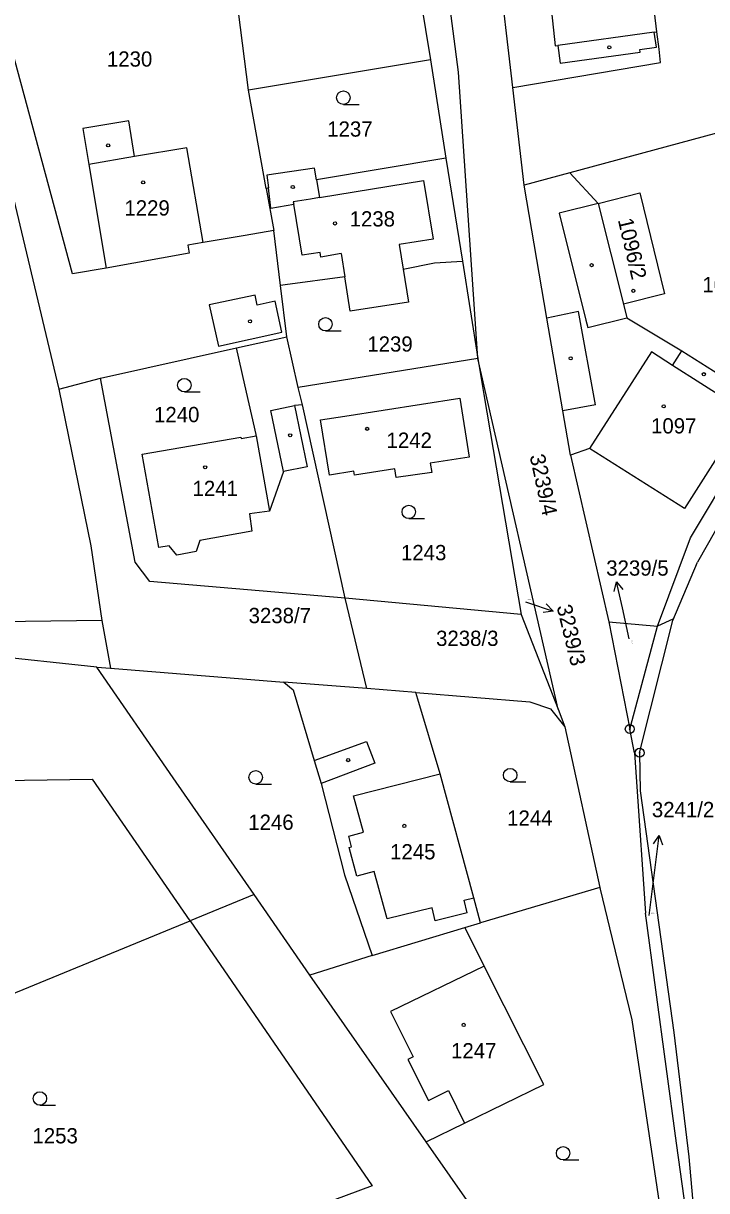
# Model space of a CAD drawing. Extents: x -736345 to -729997, y -1130177 to -1122501.
# Drawn here: x -734020.1 to -733944, y -1126840.2 to -1126710.1 of the extents above; entities that cross this region are included whole.
import ezdxf

# ---------------------------------------------------------------- set-up
doc = ezdxf.new("R2010")
doc.units = 0
for name, color, linetype in [('Vrstva 1', 7, 'Continuous'), ('Vrstva 16', 7, 'Continuous'), ('Vrstva 18', 7, 'Continuous'), ('Vrstva 19', 7, 'Continuous'), ('Vrstva 25', 7, 'Continuous'), ('Vrstva 4', 7, 'Continuous')]:
    doc.layers.add(name, color=color, linetype=linetype)

msp = doc.modelspace()

# ---------------------------------------------------------------- linework, layer by layer
at = {"layer": 'Vrstva 1'}
for points in [[(-733982.36, -1126667.98), (-733974.76, -1126714.2)], [(-733971.62, -1126715.56), (-733975.22, -1126687.82)], [(-733965.59, -1126717.28), (-733968.93, -1126688.58)], [(-733995.03, -1126717.59), (-733997.66, -1126696.9)], [(-734014.64, -1126738.05), (-734024.83, -1126700.48)], [(-733949.51, -1126711.07), (-733950.85, -1126699.8)], [(-733949.28, -1126713.02), (-733949.51, -1126711.07)], [(-733949.11, -1126714.51), (-733949.28, -1126713.02)], [(-733974.76, -1126714.2), (-733995.03, -1126717.59)], [(-733974.76, -1126714.2), (-733973.04, -1126725.14)], [(-733965.59, -1126717.28), (-733949.11, -1126714.51)], [(-733969.47, -1126747.46), (-733971.62, -1126715.56)], [(-733993.07, -1126728.52), (-733995.03, -1126717.59)], [(-733964.31, -1126728.18), (-733965.59, -1126717.28)], [(-733933.53, -1126719.86), (-733959.24, -1126726.81)], [(-734008.38, -1126721), (-734013.51, -1126721.84)], [(-734007.73, -1126724.99), (-734008.38, -1126721)], [(-734013.51, -1126721.84), (-734012.84, -1126725.86)], [(-734001.89, -1126724), (-734007.73, -1126724.99)], [(-734000.1, -1126734.55), (-734001.89, -1126724)], [(-733973.04, -1126725.14), (-733987.45, -1126727.57)], [(-733973.04, -1126725.14), (-733971.2, -1126736.63)], [(-734012.84, -1126725.86), (-734010.9, -1126737.43)], [(-733987.66, -1126726.26), (-733992.99, -1126727.06)], [(-733987.45, -1126727.57), (-733987.66, -1126726.26)], [(-733959.24, -1126726.81), (-733964.31, -1126728.18)], [(-733959.24, -1126726.81), (-733956.07, -1126730.2)], [(-733992.99, -1126727.06), (-733992.81, -1126728.48)], [(-733961.77, -1126743), (-733964.31, -1126728.18)], [(-733992.81, -1126728.48), (-733993.07, -1126728.52)], [(-733993.07, -1126728.52), (-733992.22, -1126733.22)], [(-733956.07, -1126730.2), (-733951.42, -1126729.03)], [(-733951.42, -1126729.03), (-733948.66, -1126740.28)], [(-734021.22, -1126729.66), (-734016.17, -1126750.88)], [(-733956.07, -1126730.2), (-733953.25, -1126741.43)], [(-733992.22, -1126733.22), (-733995.39, -1126733.76)], [(-733991.47, -1126739.36), (-733992.22, -1126733.22)], [(-733995.39, -1126733.76), (-734000.1, -1126734.55)], [(-733977.8, -1126737.52), (-733974.32, -1126736.82)], [(-733974.32, -1126736.82), (-733971.2, -1126736.63)], [(-733971.2, -1126736.63), (-733969.47, -1126747.46)], [(-734010.9, -1126737.43), (-734014.64, -1126738.05)], [(-733984.29, -1126738.39), (-733990.93, -1126739.28)], [(-733983.7, -1126742.19), (-733984.29, -1126738.39)], [(-733977.8, -1126737.52), (-733977.22, -1126741.21)], [(-733990.93, -1126739.28), (-733991.47, -1126739.36)], [(-733990.77, -1126745.05), (-733991.47, -1126739.36)], [(-733977.22, -1126741.21), (-733983.7, -1126742.19)], [(-733948.66, -1126740.28), (-733953.25, -1126741.43)], [(-733953.25, -1126741.43), (-733952.87, -1126742.93)], [(-733960.01, -1126753.31), (-733961.77, -1126743)], [(-733952.87, -1126742.93), (-733946.73, -1126746.61)], [(-733996.38, -1126746.3), (-733990.77, -1126745.05)], [(-733989.48, -1126750.69), (-733990.77, -1126745.05)], [(-734011.54, -1126749.68), (-733996.38, -1126746.3)], [(-733995.45, -1126750.41), (-733996.38, -1126746.3)], [(-733969.47, -1126747.46), (-733989.48, -1126750.69)], [(-733969.47, -1126747.46), (-733968.8, -1126751.48)], [(-733960.52, -1126786.56), (-733969.47, -1126747.46)], [(-733946.73, -1126746.61), (-733940.4, -1126750.63)], [(-734016.17, -1126750.88), (-734011.54, -1126749.68)], [(-734007.66, -1126770.17), (-734011.54, -1126749.68)], [(-734016.17, -1126750.88), (-734012.6, -1126768.33)], [(-733994.19, -1126755.96), (-733995.45, -1126750.41)], [(-733989.03, -1126752.64), (-733989.48, -1126750.69)], [(-733968.8, -1126751.48), (-733964.63, -1126776.01)], [(-733989.03, -1126752.64), (-733989.91, -1126752.71)], [(-733989.91, -1126752.71), (-733988.49, -1126759.55)], [(-733984.26, -1126774.18), (-733989.03, -1126752.64)], [(-733984.29, -1126753.9), (-733971.49, -1126751.9)], [(-733971.49, -1126751.9), (-733970.45, -1126758.46)], [(-733987.01, -1126754.32), (-733984.29, -1126753.9)], [(-733959.16, -1126758.23), (-733960.01, -1126753.31)], [(-733939.6, -1126753.44), (-733946.43, -1126764.17)], [(-733986.01, -1126760.49), (-733987.01, -1126754.32)], [(-734006.89, -1126758.15), (-733995.88, -1126756.25)], [(-733995.88, -1126756.25), (-733995.86, -1126756.4)], [(-733995.86, -1126756.4), (-733994.17, -1126756.11)], [(-733994.17, -1126756.11), (-733994.19, -1126755.96)], [(-733936.81, -1126755.81), (-733945, -1126770.18)], [(-733957.05, -1126757.51), (-733959.16, -1126758.23)], [(-733946.43, -1126764.17), (-733957.05, -1126757.51)], [(-734005.02, -1126768.54), (-734006.89, -1126758.15)], [(-733970.45, -1126758.46), (-733974.78, -1126759.15)], [(-733974.78, -1126759.15), (-733974.62, -1126760.16)], [(-733959.16, -1126758.23), (-733954.86, -1126776.8)], [(-733945.79, -1126767.46), (-733940.62, -1126758.83)], [(-733991.13, -1126760.06), (-733992.7, -1126764.47)], [(-733988.49, -1126759.55), (-733991.13, -1126760.06)], [(-733983.31, -1126760.04), (-733986.01, -1126760.49)], [(-733983.21, -1126760.49), (-733983.31, -1126760.04)], [(-733978.74, -1126759.78), (-733983.21, -1126760.49)], [(-733978.58, -1126760.75), (-733978.74, -1126759.78)], [(-733974.62, -1126760.16), (-733978.58, -1126760.75)], [(-733992.7, -1126764.47), (-733994.93, -1126764.8)], [(-733994.93, -1126764.8), (-733994.65, -1126766.71)], [(-733994.65, -1126766.71), (-734000.47, -1126767.74)], [(-734012.6, -1126768.33), (-734011.39, -1126776.67)], [(-734003.87, -1126768.33), (-734005.02, -1126768.54)], [(-734003.02, -1126769.39), (-734003.87, -1126768.33)], [(-734000.47, -1126767.74), (-734000.85, -1126768.99)], [(-733949.45, -1126777.28), (-733945.79, -1126767.46)], [(-734000.85, -1126768.99), (-734003.02, -1126769.39)], [(-734006.03, -1126772.33), (-734007.66, -1126770.17)], [(-733947.76, -1126776.66), (-733945, -1126770.18)], [(-733984.26, -1126774.18), (-734006.03, -1126772.33)], [(-733964.63, -1126776.01), (-733984.26, -1126774.18)], [(-733981.84, -1126784.26), (-733984.26, -1126774.18)], [(-733964.63, -1126776.01), (-733960.52, -1126786.56)], [(-734011.39, -1126776.67), (-734039.75, -1126777.02)], [(-734011.39, -1126776.67), (-734010.41, -1126781.97)], [(-733954.86, -1126776.8), (-733949.45, -1126777.28)], [(-733954.86, -1126776.8), (-733952.54, -1126788.76)], [(-733952.54, -1126788.76), (-733949.45, -1126777.28)], [(-733951.45, -1126791.4), (-733947.76, -1126776.66)], [(-733947.76, -1126776.51), (-733949.45, -1126777.28)], [(-733947.76, -1126776.66), (-733947.76, -1126776.51)], [(-734011.94, -1126781.85), (-734024.48, -1126780.54)], [(-734003.41, -1126794.19), (-734011.94, -1126781.85)], [(-734011.94, -1126781.85), (-734010.41, -1126781.97)], [(-734010.41, -1126781.97), (-733991.08, -1126783.52)], [(-733991.08, -1126783.52), (-733990.04, -1126784.38)], [(-733981.84, -1126784.26), (-733991.08, -1126783.52)], [(-733990.04, -1126784.38), (-733987.73, -1126792.28)], [(-733976.38, -1126784.7), (-733981.84, -1126784.26)], [(-733976.15, -1126785.43), (-733976.38, -1126784.7)], [(-733976.38, -1126784.7), (-733963.68, -1126785.72)], [(-733973.66, -1126793.74), (-733976.15, -1126785.43)], [(-733963.68, -1126785.72), (-733961.38, -1126786.5)], [(-733961.38, -1126786.5), (-733959.77, -1126788.5)], [(-733960.52, -1126786.56), (-733959.77, -1126788.5)], [(-733959.77, -1126788.5), (-733955.89, -1126806.42)], [(-733952.03, -1126791.4), (-733952.54, -1126788.76)], [(-733952.03, -1126791.4), (-733951.8, -1126794.64)], [(-733951.45, -1126791.4), (-733951.38, -1126795.64)], [(-733987.73, -1126792.28), (-733986.94, -1126794.83)], [(-734057.87, -1126795.02), (-734012.41, -1126794.33)], [(-734001.55, -1126810.13), (-734012.41, -1126794.33)], [(-733994.4, -1126807.2), (-734003.41, -1126794.19)], [(-733969.94, -1126807.56), (-733973.66, -1126793.74)], [(-733986.94, -1126794.83), (-733984.35, -1126805.02)], [(-733951.8, -1126794.64), (-733950.78, -1126809.26)], [(-733951.38, -1126795.64), (-733947.65, -1126822.58)], [(-733984.35, -1126805.02), (-733981.71, -1126812.69)], [(-733994.4, -1126807.2), (-734001.55, -1126810.13)], [(-733988.21, -1126816.19), (-733994.4, -1126807.2)], [(-733969.19, -1126810.35), (-733969.94, -1126807.56)], [(-733955.89, -1126806.42), (-733969.19, -1126810.35)], [(-733955.89, -1126806.42), (-733955.85, -1126806.59)], [(-733955.85, -1126806.59), (-733954.8, -1126810.91)], [(-734042.94, -1126827.12), (-734001.55, -1126810.13)], [(-734001.55, -1126810.13), (-733981.26, -1126839.64)], [(-733947.34, -1126834.89), (-733950.78, -1126809.26)], [(-733981.26, -1126813.99), (-733970.94, -1126810.87)], [(-733970.94, -1126810.87), (-733969.19, -1126810.35)], [(-733970.68, -1126811.37), (-733970.94, -1126810.87)], [(-733968.77, -1126815.17), (-733970.68, -1126811.37)], [(-733954.8, -1126810.91), (-733952.31, -1126821.15)], [(-733981.71, -1126812.69), (-733981.26, -1126813.99)], [(-733981.26, -1126813.99), (-733988.21, -1126816.19)], [(-733962.12, -1126828.37), (-733968.77, -1126815.17)], [(-733975.24, -1126834.74), (-733988.21, -1126816.19)], [(-733952.31, -1126821.15), (-733947.1, -1126855.94)], [(-733947.65, -1126822.58), (-733945.98, -1126836.41)], [(-733970.97, -1126832.67), (-733962.12, -1126828.37)], [(-733975.24, -1126834.74), (-733970.97, -1126832.67)], [(-733967.46, -1126845.87), (-733975.24, -1126834.74)], [(-733944.32, -1126856.48), (-733947.34, -1126834.89)], [(-733945.98, -1126836.41), (-733944.21, -1126856.25)], [(-733981.26, -1126839.64), (-734004.15, -1126848.16)]]:
    msp.add_lwpolyline(points, dxfattribs=at)
at = {"layer": 'Vrstva 16'}
for points in [[(-733964.18, -1126774.57), (-733963.93, -1126774.65)], [(-733952.6, -1126778.7), (-733953.36, -1126775.27)], [(-733950.37, -1126809.52), (-733949.64, -1126803.58)]]:
    msp.add_lwpolyline(points, dxfattribs=at)
at = {"layer": 'Vrstva 25'}
for points in [[(-733984.46, -1126719.17), (-733982.71, -1126719.17)], [(-733986.46, -1126744.41), (-733984.71, -1126744.41)], [(-734002.18, -1126751.2), (-734000.43, -1126751.2)], [(-733977.17, -1126765.32), (-733975.42, -1126765.32)], [(-733954.277, -1126773.425), (-733954.004, -1126772.34), (-733953.302, -1126773.21)], [(-733953.36, -1126775.27), (-733954.004, -1126772.34)], [(-733963.93, -1126774.65), (-733961.091, -1126775.616)], [(-733961.876, -1126774.821), (-733961.091, -1126775.616), (-733962.198, -1126775.767)], [(-733994.23, -1126794.89), (-733992.48, -1126794.89)], [(-733965.87, -1126794.64), (-733964.12, -1126794.64)], [(-733949.892, -1126801.534), (-733949.275, -1126800.603), (-733948.9, -1126801.656)], [(-733949.64, -1126803.58), (-733949.275, -1126800.603)], [(-734018.28, -1126830.67), (-734016.53, -1126830.67)], [(-733959.97, -1126836.77), (-733958.22, -1126836.77)]]:
    msp.add_lwpolyline(points, dxfattribs=at)
for centre, radius in [((-733954.83, -1126712.82), 0.175), ((-733984.46, -1126718.42), 0.75), ((-734010.67, -1126723.73), 0.175), ((-734006.77, -1126727.85), 0.175), ((-733990.1, -1126728.37), 0.175), ((-733985.39, -1126732.43), 0.175), ((-733956.8, -1126737.08), 0.175), ((-733952.15, -1126739.94), 0.175), ((-733994.86, -1126743.33), 0.175), ((-733986.46, -1126743.66), 0.75), ((-733959.12, -1126747.45), 0.175), ((-734002.18, -1126750.45), 0.75), ((-733944.29, -1126749.23), 0.175), ((-733948.76, -1126752.81), 0.175), ((-733981.81, -1126755.31), 0.175), ((-733990.39, -1126756.03), 0.175), ((-733999.86, -1126759.6), 0.175), ((-733977.17, -1126764.57), 0.75), ((-733952.54, -1126788.76), 0.5), ((-733952.54, -1126788.76), 0.032), ((-733951.45, -1126791.4), 0.5), ((-733951.45, -1126791.4), 0.032), ((-733983.92, -1126792.22), 0.175), ((-733965.87, -1126793.89), 0.75), ((-733994.23, -1126794.14), 0.75), ((-733977.67, -1126799.55), 0.175), ((-733971.05, -1126821.72), 0.175), ((-734018.28, -1126829.92), 0.75), ((-733959.97, -1126836.02), 0.75)]:
    msp.add_circle(centre, radius, dxfattribs=at)
at = {"layer": 'Vrstva 4'}
for points in [[(-733962.07, -1126701.12), (-733960.84, -1126712.63)], [(-733949.81, -1126711.11), (-733960.57, -1126712.59)], [(-733949.81, -1126711.11), (-733949.51, -1126711.07)], [(-733949.58, -1126712.79), (-733949.81, -1126711.11)], [(-733960.84, -1126712.63), (-733960.57, -1126712.59)], [(-733960.57, -1126712.59), (-733960.3, -1126714.58)], [(-733960.3, -1126714.58), (-733951.37, -1126713.35)], [(-733951.42, -1126713.05), (-733949.58, -1126712.79)], [(-733951.37, -1126713.35), (-733951.42, -1126713.05)], [(-734007.73, -1126724.99), (-734012.84, -1126725.86)], [(-733987.45, -1126727.57), (-733987.13, -1126729.54)], [(-733987.13, -1126729.54), (-733975.53, -1126727.65)], [(-733975.53, -1126727.65), (-733974.46, -1126734.17)], [(-733992.53, -1126730.72), (-733992.81, -1126728.48)], [(-733992.53, -1126730.72), (-733989.99, -1126730.3)], [(-733988.13, -1126729.71), (-733990.04, -1126730.02)], [(-733990.04, -1126730.02), (-733989.99, -1126730.3)], [(-733989.07, -1126735.96), (-733989.99, -1126730.3)], [(-733987.13, -1126729.54), (-733988.13, -1126729.71)], [(-733956.07, -1126730.2), (-733960.41, -1126731.28)], [(-733960.41, -1126731.28), (-733957.43, -1126743.22)], [(-734000.1, -1126734.55), (-734001.79, -1126734.86)], [(-733974.46, -1126734.17), (-733978.23, -1126734.76)], [(-734001.63, -1126735.75), (-734010.9, -1126737.43)], [(-734001.79, -1126734.86), (-734001.63, -1126735.75)], [(-733987.06, -1126735.65), (-733989.07, -1126735.96)], [(-733986.98, -1126736.18), (-733987.06, -1126735.65)], [(-733984.7, -1126735.77), (-733986.98, -1126736.18)], [(-733984.7, -1126735.77), (-733984.29, -1126738.39)], [(-733978.23, -1126734.76), (-733977.8, -1126737.52)], [(-733994.3, -1126740.43), (-733999.43, -1126741.49)], [(-733994.06, -1126741.52), (-733994.3, -1126740.43)], [(-733992.07, -1126741.09), (-733994.06, -1126741.52)], [(-733991.31, -1126744.56), (-733992.07, -1126741.09)], [(-733999.43, -1126741.49), (-733998.39, -1126746.09)], [(-733958.24, -1126742.24), (-733961.77, -1126743)], [(-733956.36, -1126752.63), (-733958.24, -1126742.24)], [(-733957.43, -1126743.22), (-733957.22, -1126744.02)], [(-733957.22, -1126744.02), (-733952.87, -1126742.93)], [(-733998.39, -1126746.09), (-733991.31, -1126744.56)], [(-733950.12, -1126746.75), (-733957.05, -1126757.51)], [(-733947.77, -1126748.24), (-733950.12, -1126746.75)], [(-733947.77, -1126748.24), (-733946.73, -1126746.61)], [(-733941.45, -1126752.27), (-733947.77, -1126748.24)], [(-733992.56, -1126753.26), (-733989.91, -1126752.71)], [(-733956.36, -1126752.63), (-733960.01, -1126753.31)], [(-733991.13, -1126760.06), (-733992.56, -1126753.26)], [(-733994.17, -1126756.11), (-733992.7, -1126764.47)], [(-733987.73, -1126792.28), (-733981.87, -1126790.14)], [(-733981.87, -1126790.14), (-733980.95, -1126792.57)], [(-733980.95, -1126792.57), (-733986.94, -1126794.83)], [(-733983.33, -1126796.21), (-733973.66, -1126793.74)], [(-733982.22, -1126800.26), (-733983.33, -1126796.21)], [(-733983.87, -1126800.71), (-733982.22, -1126800.26)], [(-733983.55, -1126801.88), (-733983.87, -1126800.71)], [(-733983.83, -1126801.96), (-733983.55, -1126801.88)], [(-733982.95, -1126805.14), (-733983.83, -1126801.96)], [(-733981.03, -1126804.62), (-733982.95, -1126805.14)], [(-733979.58, -1126809.92), (-733981.03, -1126804.62)], [(-733970.99, -1126807.82), (-733969.94, -1126807.56)], [(-733974.58, -1126808.69), (-733979.58, -1126809.92)], [(-733974.23, -1126810.11), (-733974.58, -1126808.69)], [(-733970.65, -1126809.24), (-733970.99, -1126807.82)], [(-733970.65, -1126809.24), (-733974.23, -1126810.11)], [(-733968.77, -1126815.17), (-733979.21, -1126820.21)], [(-733979.21, -1126820.21), (-733976.7, -1126825.28)], [(-733976.7, -1126825.28), (-733977.26, -1126825.56)], [(-733977.26, -1126825.56), (-733974.99, -1126830.14)], [(-733974.99, -1126830.14), (-733972.76, -1126829.04)], [(-733972.76, -1126829.04), (-733970.97, -1126832.67)]]:
    msp.add_lwpolyline(points, dxfattribs=at)

# ---------------------------------------------------------------- texts
at = {"layer": 'Vrstva 16'}
for s, p in [('3239/5', (-733955.167, -1126771.67)), ('3241/2', (-733950.08, -1126798.58))]:
    msp.add_text(s, height=1.7, dxfattribs=at).set_placement(p)
msp.add_text('3239/3', height=1.7, rotation=283.80226, dxfattribs=at).set_placement((-733960.713, -1126775.109))
at = {"layer": 'Vrstva 18'}
for s, height, p in [('1230', 1.7, (-734010.81, -1126714.96)), ('1237', 1.7, (-733986.26, -1126722.76)), ('1096/1', 1.7, (-733944.45, -1126740.1)), ('1239', 1.7, (-733981.79, -1126746.71)), ('1240', 1.7, (-734005.56, -1126754.57)), ('1243', 1.7, (-733978.04, -1126769.95)), ('3239/3', 0.1, (-733963.98, -1126774.37)), ('3238/7', 1.7, (-733995.02, -1126776.96)), ('3238/3', 1.7, (-733974.13, -1126779.5)), ('1246', 1.7, (-733995.06, -1126799.99)), ('1244', 1.7, (-733966.21, -1126799.53)), ('3241/2', 0.1, (-733950.17, -1126809.32)), ('1253', 1.7, (-734019.11, -1126834.92))]:
    msp.add_text(s, height=height, dxfattribs=at).set_placement(p)
for s, height, rotation, p in [('3239/4', 1.7, 282.20224, (-733963.713, -1126758.323)), ('3239/5', 0.1, 280.20223, (-733952.368, -1126778.861))]:
    msp.add_text(s, height=height, rotation=rotation, dxfattribs=at).set_placement(p)
at = {"layer": 'Vrstva 19'}
for s, p in [('1229', (-734008.86, -1126731.55)), ('1238', (-733983.76, -1126732.77)), ('1097', (-733950.17, -1126755.83)), ('1242', (-733979.65, -1126757.43)), ('1241', (-734001.27, -1126762.8)), ('1245', (-733979.25, -1126803.28)), ('1247', (-733972.46, -1126825.45))]:
    msp.add_text(s, height=1.7, dxfattribs=at).set_placement(p)
msp.add_text('1096/2', height=1.7, rotation=283.20225, dxfattribs=at).set_placement((-733953.88, -1126732.039))

doc.saveas('drawing.dxf')
